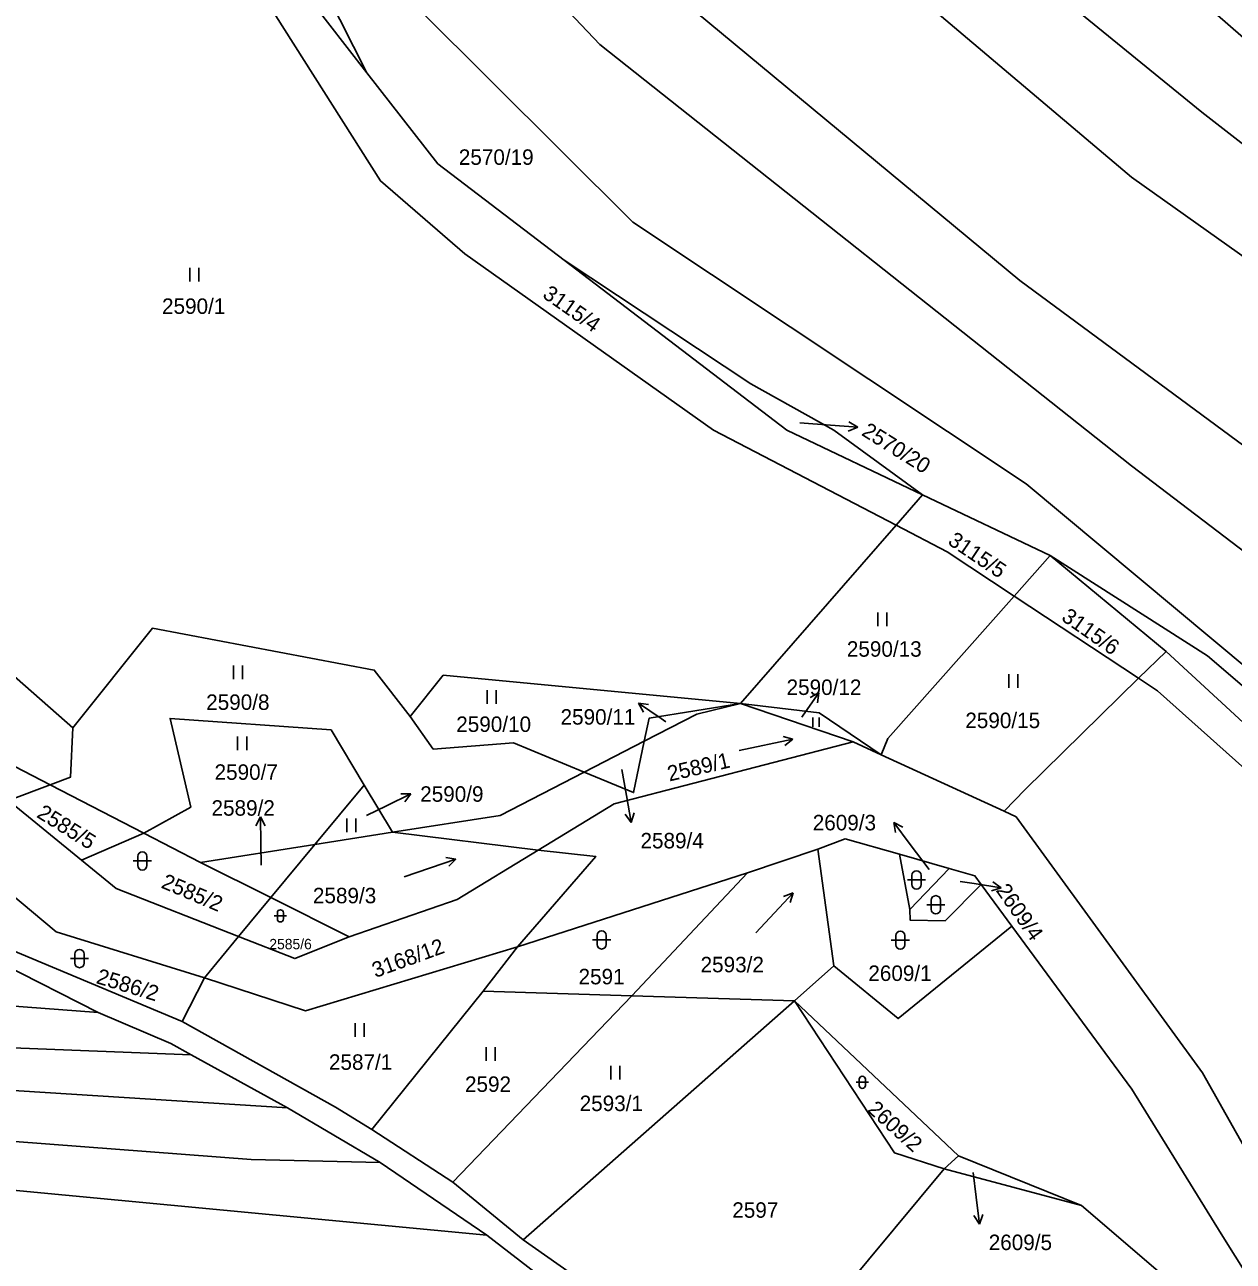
# Model space of a CAD drawing. Extents: x -755528 to -748832, y -1118122 to -1111095.
# Drawn here: x -754056.6 to -753923.8, y -1115321.3 to -1115185.5 of the extents above; entities that cross this region are included whole.
import ezdxf

# ---------------------------------------------------------------- set-up
doc = ezdxf.new("R2010")
doc.units = 0
for name, color, linetype in [('DZ_DO_PUPFL', 7, 'Continuous'), ('DZ_NAD_ZPF', 7, 'Continuous'), ('legenda barvy', 7, 'Continuous'), ('TZ_UMVŽST', 7, 'Continuous')]:
    doc.layers.add(name, color=color, linetype=linetype)

msp = doc.modelspace()

# ---------------------------------------------------------------- linework, layer by layer
at = {"layer": 'DZ_NAD_ZPF'}
for p, q in [((-754043.54, -1115159.12), (-754018.98, -1115190.79)), ((-753960.88, -1115240.46), (-753957.96, -1115237.11)), ((-753957.96, -1115237.11), (-753943.95, -1115243.78)), ((-753977.96, -1115260.02), (-753960.88, -1115240.46)), ((-753947.9, -1115248.24), (-753943.95, -1115243.78)), ((-753931.23, -1115254.31), (-753943.95, -1115243.78)), ((-753934.24, -1115257.26), (-753947.9, -1115248.24)), ((-753934.24, -1115257.26), (-753931.23, -1115254.31)), ((-753965.59, -1115264.25), (-753977.96, -1115260.02)), ((-754065.96, -1115262.66), (-754053.76, -1115268.96)), ((-753988.52, -1115264.17), (-753995.14, -1115267.58)), ((-753965.59, -1115264.25), (-753962.51, -1115265.67)), ((-753962.51, -1115265.67), (-753949.02, -1115271.88)), ((-754058.35, -1115270.68), (-754053.76, -1115268.96)), ((-754043.46, -1115274.28), (-754053.76, -1115268.96)), ((-754024.69, -1115275.52), (-754019.28, -1115268.99)), ((-754019.28, -1115268.99), (-754016.17, -1115274.18)), ((-754050.31, -1115277.26), (-754058.35, -1115270.68)), ((-754043.46, -1115274.28), (-754050.31, -1115277.26)), ((-754037.24, -1115277.49), (-754043.46, -1115274.28)), ((-754024.69, -1115275.52), (-754037.24, -1115277.49)), ((-754029.52, -1115281.35), (-754024.69, -1115275.52)), ((-754016.17, -1115274.18), (-754024.69, -1115275.52)), ((-754016.17, -1115274.18), (-754000.18, -1115276.14)), ((-753969.45, -1115276.04), (-753977.18, -1115278.62)), ((-753967.69, -1115288.85), (-753969.45, -1115276.04)), ((-753959.37, -1115282.68), (-753960.49, -1115276.6)), ((-753955.04, -1115278.16), (-753960.49, -1115276.6)), ((-754029.52, -1115281.35), (-754037.24, -1115277.49)), ((-753959.37, -1115282.68), (-753955.04, -1115278.16)), ((-753977.18, -1115278.62), (-754002.44, -1115286.77)), ((-753989.88, -1115292.14), (-753977.18, -1115278.62)), ((-753948.16, -1115284.48), (-753951.53, -1115279.9)), ((-754033.07, -1115285.64), (-754029.52, -1115281.35)), ((-754020.92, -1115285.65), (-754029.52, -1115281.35)), ((-754063.88, -1115284.65), (-754039.28, -1115294.95)), ((-754036.82, -1115290.15), (-754033.07, -1115285.64)), ((-754002.44, -1115286.77), (-754006.22, -1115291.64)), ((-753972.04, -1115292.71), (-753967.69, -1115288.85)), ((-754039.28, -1115294.95), (-754036.82, -1115290.15)), ((-754006.22, -1115291.64), (-754018.45, -1115306.84)), ((-754006.22, -1115291.64), (-753989.88, -1115292.14)), ((-754009.54, -1115312.59), (-753989.88, -1115292.14)), ((-754001.84, -1115318.93), (-753972.04, -1115292.71)), ((-753972.04, -1115292.71), (-753989.88, -1115292.14)), ((-753954.03, -1115309.72), (-753972.04, -1115292.71)), ((-754038.27, -1115298.64), (-754027.71, -1115304.46)), ((-754027.71, -1115304.46), (-754017.52, -1115310.43)), ((-754018.45, -1115306.84), (-754009.54, -1115312.59)), ((-754017.52, -1115310.43), (-754005.81, -1115318.43)), ((-753955.59, -1115311.14), (-753954.03, -1115309.72)), ((-753940.51, -1115315.18), (-753954.03, -1115309.72)), ((-753976.71, -1115336.51), (-753955.59, -1115311.14)), ((-753940.51, -1115315.18), (-753955.59, -1115311.14)), ((-754009.54, -1115312.59), (-754001.84, -1115318.93)), ((-754001.84, -1115318.93), (-753976.71, -1115336.51))]:
    msp.add_line(p, q, dxfattribs=at)
for points in [[(-754099.23, -1115017.16), (-754071.99, -1115042.5), (-754040.56, -1115075.94), (-753987.64, -1115131.05), (-753956.21, -1115159.07), (-753927.01, -1115183.18), (-753889.08, -1115216.26)], [(-753890.53, -1115223.67), (-753927.3, -1115195.1), (-753947.38, -1115178.68), (-753985.64, -1115144.56), (-754044.93, -1115080.73), (-754102.41, -1115025.12)], [(-753892.38, -1115232.5), (-753935.02, -1115202.25), (-753964.88, -1115176.92), (-754000.67, -1115141.28), (-754049.9, -1115085.22), (-754105.8, -1115035.43)], [(-754104.19, -1115052.69), (-754057.32, -1115097.07), (-754020.94, -1115141.1), (-754004.91, -1115159.19), (-753984.34, -1115182.87), (-753947.29, -1115213.59), (-753895.87, -1115251.53)], [(-754097.68, -1115063.04), (-754067.54, -1115099.8), (-754038.56, -1115135.33), (-754025.69, -1115151.2), (-754006.38, -1115173.92), (-753993.42, -1115187.68), (-753935.03, -1115233.93), (-753898.17, -1115262.01)], [(-753901.37, -1115273.67), (-753946.58, -1115235.91), (-753989.78, -1115207.19), (-754013.22, -1115183.85), (-754053.94, -1115130.27)], [(-754018.98, -1115190.79), (-754038.26, -1115152.71), (-754053.94, -1115130.27)], [(-753960.88, -1115240.46), (-753980.93, -1115230.01), (-754008.22, -1115210.64), (-754017.49, -1115202.65), (-754034.25, -1115176.16), (-754043.54, -1115159.12)], [(-754018.98, -1115190.79), (-754011.19, -1115200.77), (-753997.31, -1115211.36)], [(-753997.31, -1115211.36), (-753976.83, -1115224.94), (-753967.71, -1115230.03), (-753957.96, -1115237.11)], [(-753997.31, -1115211.36), (-753972.87, -1115230.01), (-753957.96, -1115237.11)], [(-754077.45, -1115238.2), (-754059.22, -1115255.7), (-754051.28, -1115262.72)], [(-753947.9, -1115248.24), (-753955.27, -1115243.38), (-753960.88, -1115240.46)], [(-753943.95, -1115243.78), (-753926.66, -1115254.82), (-753913.89, -1115265.76), (-753888.32, -1115294.15)], [(-753962.51, -1115265.67), (-753961.77, -1115263.88), (-753947.9, -1115248.24)], [(-754051.28, -1115262.72), (-754042.51, -1115251.75), (-754018.18, -1115256.37), (-754014.24, -1115261.45)], [(-753931.23, -1115254.31), (-753914.3, -1115269.92), (-753898.62, -1115285.75), (-753888.32, -1115294.15)], [(-754014.24, -1115261.45), (-754010.59, -1115256.94), (-753977.96, -1115260.02)], [(-753949.02, -1115271.88), (-753946.71, -1115269.47), (-753934.24, -1115257.26)], [(-753872.72, -1115311.97), (-753891.67, -1115297.26), (-753910.25, -1115278.23), (-753932.17, -1115258.63), (-753934.24, -1115257.26)], [(-753988.52, -1115264.17), (-753988, -1115261.66), (-753977.96, -1115260.02)], [(-753977.96, -1115260.02), (-753982.75, -1115261.2), (-753988.52, -1115264.17)], [(-753962.51, -1115265.67), (-753969.33, -1115261.07), (-753977.96, -1115260.02)], [(-754019.28, -1115268.99), (-754022.91, -1115262.92), (-754040.59, -1115261.68), (-754038.31, -1115271.42), (-754043.46, -1115274.28)], [(-753995.14, -1115267.58), (-754002.9, -1115264.37), (-754011.7, -1115265.06), (-754014.24, -1115261.45)], [(-754053.76, -1115268.96), (-754051.54, -1115268.13), (-754051.28, -1115262.72)], [(-754000.18, -1115276.14), (-753991.84, -1115271.06), (-753965.59, -1115264.25)], [(-753988.52, -1115264.17), (-753989.7, -1115269.83), (-753995.14, -1115267.58)], [(-754048.51, -1115293.96), (-754095.53, -1115290.42), (-754196.54, -1115278.7), (-754285.97, -1115265.95)], [(-754084.81, -1115266.24), (-754079.73, -1115273.35), (-754074.98, -1115281.88), (-754059.14, -1115288.54), (-754048.51, -1115293.96)], [(-753995.14, -1115267.58), (-754004.36, -1115272.32), (-754016.17, -1115274.18)], [(-754038.27, -1115298.64), (-754081.34, -1115296.95), (-754133.64, -1115291.7), (-754193.47, -1115285.24), (-754244.62, -1115279.05), (-754289.06, -1115272.27)], [(-753949.02, -1115271.88), (-753947.7, -1115272.48), (-753927.24, -1115300.6), (-753908.24, -1115334.31), (-753900.99, -1115344.57)], [(-753960.49, -1115276.6), (-753966.45, -1115274.89), (-753969.45, -1115276.04)], [(-754020.92, -1115285.65), (-754009.07, -1115281.55), (-754000.18, -1115276.14)], [(-754002.44, -1115286.77), (-753993.86, -1115276.83), (-754000.18, -1115276.14)], [(-754050.31, -1115277.26), (-754046.53, -1115280.36), (-754033.07, -1115285.64)], [(-753951.53, -1115279.9), (-753952.22, -1115278.97), (-753955.04, -1115278.16)], [(-754027.71, -1115304.46), (-754105.26, -1115299.53), (-754209.94, -1115288.54), (-754292.27, -1115278.55)], [(-754036.82, -1115290.15), (-754053.12, -1115285.12), (-754058.31, -1115280.75)], [(-753951.53, -1115279.9), (-753955.5, -1115283.89), (-753959.31, -1115283.84), (-753959.37, -1115282.68)], [(-753967.69, -1115288.85), (-753960.63, -1115294.64), (-753948.16, -1115284.48)], [(-753888, -1115393.39), (-753897.23, -1115385.64), (-753900.87, -1115355.95), (-753913.23, -1115337.3), (-753925.17, -1115318.28), (-753934.99, -1115302.4), (-753948.16, -1115284.48)], [(-754017.52, -1115310.43), (-754031.7, -1115310.11), (-754128.79, -1115302.73), (-754229.97, -1115291.92), (-754295.19, -1115285.27)], [(-754033.07, -1115285.64), (-754026.89, -1115288.06), (-754020.92, -1115285.65)], [(-754002.44, -1115286.77), (-754025.71, -1115293.8), (-754036.82, -1115290.15)], [(-754005.81, -1115318.43), (-754098.4, -1115309.64), (-754137.62, -1115307.23), (-754221.78, -1115299.27), (-754297.26, -1115291.28)], [(-753955.59, -1115311.14), (-753961.05, -1115309.38), (-753972.04, -1115292.71)], [(-754048.51, -1115293.96), (-754040.52, -1115297.36), (-754038.27, -1115298.64)], [(-754018.45, -1115306.84), (-754022.42, -1115304.37), (-754039.28, -1115294.95)], [(-753931.72, -1115327.31), (-753931.85, -1115322.59), (-753940.51, -1115315.18)], [(-754005.81, -1115318.43), (-753978.94, -1115339.19), (-753974.59, -1115343.02), (-753971.2, -1115345.33)]]:
    msp.add_lwpolyline(points, dxfattribs=at)
at = {"layer": 'legenda barvy'}
for p, q in [((-753971.45, -1115229.22), (-753968.08, -1115229.48)), ((-753965.086, -1115229.689), (-753966.05, -1115229.12)), ((-753968.08, -1115229.48), (-753965.086, -1115229.689)), ((-753965.086, -1115229.689), (-753966.12, -1115230.119)), ((-753971.06, -1115261.31), (-753969.339, -1115258.852)), ((-753969.339, -1115258.852), (-753970.323, -1115259.385)), ((-753969.339, -1115258.852), (-753969.503, -1115259.959)), ((-753986.67, -1115261.69), (-753989.158, -1115260.012)), ((-753989.158, -1115260.012), (-753988.048, -1115260.157)), ((-753989.158, -1115260.012), (-753988.608, -1115260.987)), ((-753986.16, -1115262.05), (-753986.67, -1115261.69)), ((-753971.22, -1115261.55), (-753971.06, -1115261.31)), ((-753990.98, -1115267.27), (-753990.47, -1115270.15)), ((-754016.84, -1115271.27), (-754014.143, -1115269.954)), ((-754014.143, -1115269.954), (-754015.262, -1115269.943)), ((-754014.143, -1115269.954), (-754014.823, -1115270.844)), ((-754019.03, -1115272.32), (-754016.84, -1115271.27)), ((-753990.47, -1115270.15), (-753989.949, -1115273.105)), ((-754030.682, -1115272.469), (-754031.166, -1115273.48)), ((-754030.63, -1115275.47), (-754030.682, -1115272.469)), ((-754030.682, -1115272.469), (-754030.164, -1115273.462)), ((-753989.949, -1115273.105), (-753990.616, -1115272.206)), ((-753989.949, -1115273.105), (-753989.63, -1115272.032)), ((-753959.32, -1115275.51), (-753961.126, -1115273.113)), ((-753961.126, -1115273.113), (-753960.123, -1115273.612)), ((-753961.126, -1115273.113), (-753960.923, -1115274.214)), ((-754030.61, -1115277.8), (-754030.63, -1115275.47)), ((-753957.23, -1115278.27), (-753959.32, -1115275.51)), ((-753953.83, -1115279.58), (-753952.29, -1115279.81)), ((-753952.29, -1115279.81), (-753949.326, -1115280.279)), ((-753949.326, -1115280.279), (-753950.393, -1115280.617)), ((-753949.326, -1115280.279), (-753950.237, -1115279.628)), ((-753952.42, -1115311.53), (-753952.08, -1115314.24)), ((-753952.08, -1115314.24), (-753951.714, -1115317.219)), ((-753951.714, -1115317.219), (-753951.339, -1115316.164)), ((-753951.714, -1115317.219), (-753952.333, -1115316.286))]:
    msp.add_line(p, q, dxfattribs=at)
at = {"layer": 'TZ_UMVŽST'}
for p, q in [((-754038.431, -1115213.7), (-754038.431, -1115212.2)), ((-754037.43, -1115213.7), (-754037.43, -1115212.2)), ((-753962.871, -1115251.54), (-753962.871, -1115250.04)), ((-753961.87, -1115251.54), (-753961.87, -1115250.04)), ((-754033.631, -1115257.38), (-754033.631, -1115255.88)), ((-754032.63, -1115257.38), (-754032.63, -1115255.88)), ((-753948.491, -1115258.32), (-753948.491, -1115256.82)), ((-753947.49, -1115258.32), (-753947.49, -1115256.82)), ((-754005.781, -1115260.07), (-754005.781, -1115258.57)), ((-754004.78, -1115260.07), (-754004.78, -1115258.57)), ((-753970.002, -1115262.59), (-753970.002, -1115261.585)), ((-753969.332, -1115262.59), (-753969.332, -1115261.585)), ((-754033.181, -1115265.17), (-754033.181, -1115263.67)), ((-754032.18, -1115265.17), (-754032.18, -1115263.67)), ((-753978.096, -1115265.209), (-753972.227, -1115263.961)), ((-753972.227, -1115263.961), (-753973.287, -1115263.674)), ((-753972.227, -1115263.961), (-753973.079, -1115264.655)), ((-754021.201, -1115274.18), (-754021.201, -1115272.68)), ((-754020.2, -1115274.18), (-754020.2, -1115272.68)), ((-754044.151, -1115276.831), (-754044.151, -1115277.832)), ((-754043.149, -1115277.832), (-754043.149, -1115276.831)), ((-754044.651, -1115277.331), (-754042.649, -1115277.331)), ((-754014.908, -1115279.069), (-754009.234, -1115277.116)), ((-754009.234, -1115277.116), (-754010.322, -1115276.96)), ((-754009.234, -1115277.116), (-754009.995, -1115277.908)), ((-753959.631, -1115279.421), (-753957.629, -1115279.421)), ((-753959.131, -1115278.921), (-753959.131, -1115279.922)), ((-753958.129, -1115279.922), (-753958.129, -1115278.921)), ((-753976.278, -1115285.237), (-753972.186, -1115280.849)), ((-753972.186, -1115280.849), (-753973.219, -1115281.222)), ((-753972.186, -1115280.849), (-753972.486, -1115281.906)), ((-753957.511, -1115282.141), (-753955.509, -1115282.141)), ((-753957.011, -1115281.641), (-753957.011, -1115282.642)), ((-753956.009, -1115282.642), (-753956.009, -1115281.641)), ((-754029.151, -1115283.361), (-754027.809, -1115283.361)), ((-754028.815, -1115283.025), (-754028.815, -1115283.696)), ((-754028.145, -1115283.696), (-754028.145, -1115283.025)), ((-753994.211, -1115286.001), (-753992.209, -1115286.001)), ((-753993.711, -1115285.501), (-753993.711, -1115286.502)), ((-753992.709, -1115286.502), (-753992.709, -1115285.501)), ((-753961.401, -1115286.031), (-753959.399, -1115286.031)), ((-753960.901, -1115285.531), (-753960.901, -1115286.532)), ((-753959.899, -1115286.532), (-753959.899, -1115285.531)), ((-754051.041, -1115287.551), (-754051.041, -1115288.552)), ((-754050.039, -1115288.552), (-754050.039, -1115287.551)), ((-754051.541, -1115288.051), (-754049.539, -1115288.051)), ((-754020.271, -1115296.63), (-754020.271, -1115295.13)), ((-754019.27, -1115296.63), (-754019.27, -1115295.13)), ((-754005.891, -1115299.27), (-754005.891, -1115297.77)), ((-754004.89, -1115299.27), (-754004.89, -1115297.77)), ((-753992.211, -1115301.33), (-753992.211, -1115299.83)), ((-753991.21, -1115301.33), (-753991.21, -1115299.83)), ((-753964.915, -1115301.305), (-753964.915, -1115301.976)), ((-753964.245, -1115301.976), (-753964.245, -1115301.305)), ((-753965.251, -1115301.641), (-753963.909, -1115301.641))]:
    msp.add_line(p, q, dxfattribs=at)
for centre, radius, start, end in [((-754043.65, -1115276.8309), 0.5, 0, 180), ((-754043.65, -1115277.8309), 0.5, 180, 359.987886), ((-753958.63, -1115278.9209), 0.5, 0, 180), ((-753958.63, -1115279.9209), 0.5, 180, 359.987886), ((-753956.51, -1115281.6409), 0.5, 0, 180), ((-754028.48, -1115283.0256), 0.335, 0, 180), ((-753956.51, -1115282.6409), 0.5, 180, 359.987886), ((-754028.48, -1115283.6956), 0.335, 180, 359.987886), ((-753993.21, -1115285.5009), 0.5, 0, 180), ((-753960.4, -1115285.5309), 0.5, 0, 180), ((-754050.54, -1115287.5509), 0.5, 0, 180), ((-753993.21, -1115286.5009), 0.5, 180, 359.987886), ((-753960.4, -1115286.5309), 0.5, 180, 359.987886), ((-754050.54, -1115288.5509), 0.5, 180, 359.987886), ((-753964.58, -1115301.3056), 0.335, 0, 180), ((-753964.58, -1115301.9756), 0.335, 180, 359.987886)]:
    msp.add_arc(centre, radius, start, end, dxfattribs=at)

# ---------------------------------------------------------------- texts
at = {"layer": 'DZ_DO_PUPFL'}
for s, height, p in [('2570/19', 1.7, (-754008.89, -1115200.88)), ('2590/1', 1.7, (-754041.48, -1115217.25)), ('2590/13', 1.7, (-753966.28, -1115254.9)), ('2590/12', 1.7, (-753972.896, -1115259.1)), ('2590/8', 1.7, (-754036.63, -1115260.74)), ('2590/11', 1.7, (-753997.716, -1115262.36)), ('2590/10', 1.7, (-754009.17, -1115263.16)), ('2590/15', 1.7, (-753953.27, -1115262.74)), ('2590/7', 1.7, (-754035.71, -1115268.42)), ('2590/9', 1.7, (-754013.13, -1115270.83)), ('2589/2', 1.7, (-754036.045, -1115272.36)), ('2609/3', 1.7, (-753970.025, -1115273.97)), ('2589/4', 1.7, (-753988.94, -1115275.948)), ('2589/3', 1.7, (-754024.91, -1115281.98)), ('2585/6', 1.14, (-754029.697, -1115287.03)), ('2593/2', 1.7, (-753982.34, -1115289.56)), ('2609/1', 1.7, (-753963.92, -1115290.51)), ('2591', 1.7, (-753995.74, -1115290.88)), ('2587/1', 1.7, (-754023.15, -1115300.27)), ('2592', 1.7, (-754008.21, -1115302.69)), ('2593/1', 1.7, (-753995.62, -1115304.8)), ('2597', 1.7, (-753978.86, -1115316.52)), ('2609/5', 1.7, (-753950.7, -1115320.068))]:
    msp.add_text(s, height=height, dxfattribs=at).set_placement(p)
for s, rotation, p in [('3115/4', 325, (-753999.807, -1115215.376)), ('2570/20', 328, (-753964.769, -1115230.515)), ('3115/5', 326, (-753955.295, -1115242.474)), ('3115/6', 325, (-753942.827, -1115250.826)), ('2589/1', 13, (-753985.768, -1115268.608)), ('2585/5', 328, (-754055.35, -1115272.46)), ('2585/2', 337, (-754041.682, -1115280.232)), ('2609/4', 305, (-753949.973, -1115280.564)), ('3168/12', 20, (-754018.048, -1115290.19)), ('2586/2', 343, (-754048.808, -1115290.732)), ('2609/2', 318, (-753964.128, -1115304.761))]:
    msp.add_text(s, height=1.7, rotation=rotation, dxfattribs=at).set_placement(p)

doc.saveas('drawing.dxf')
